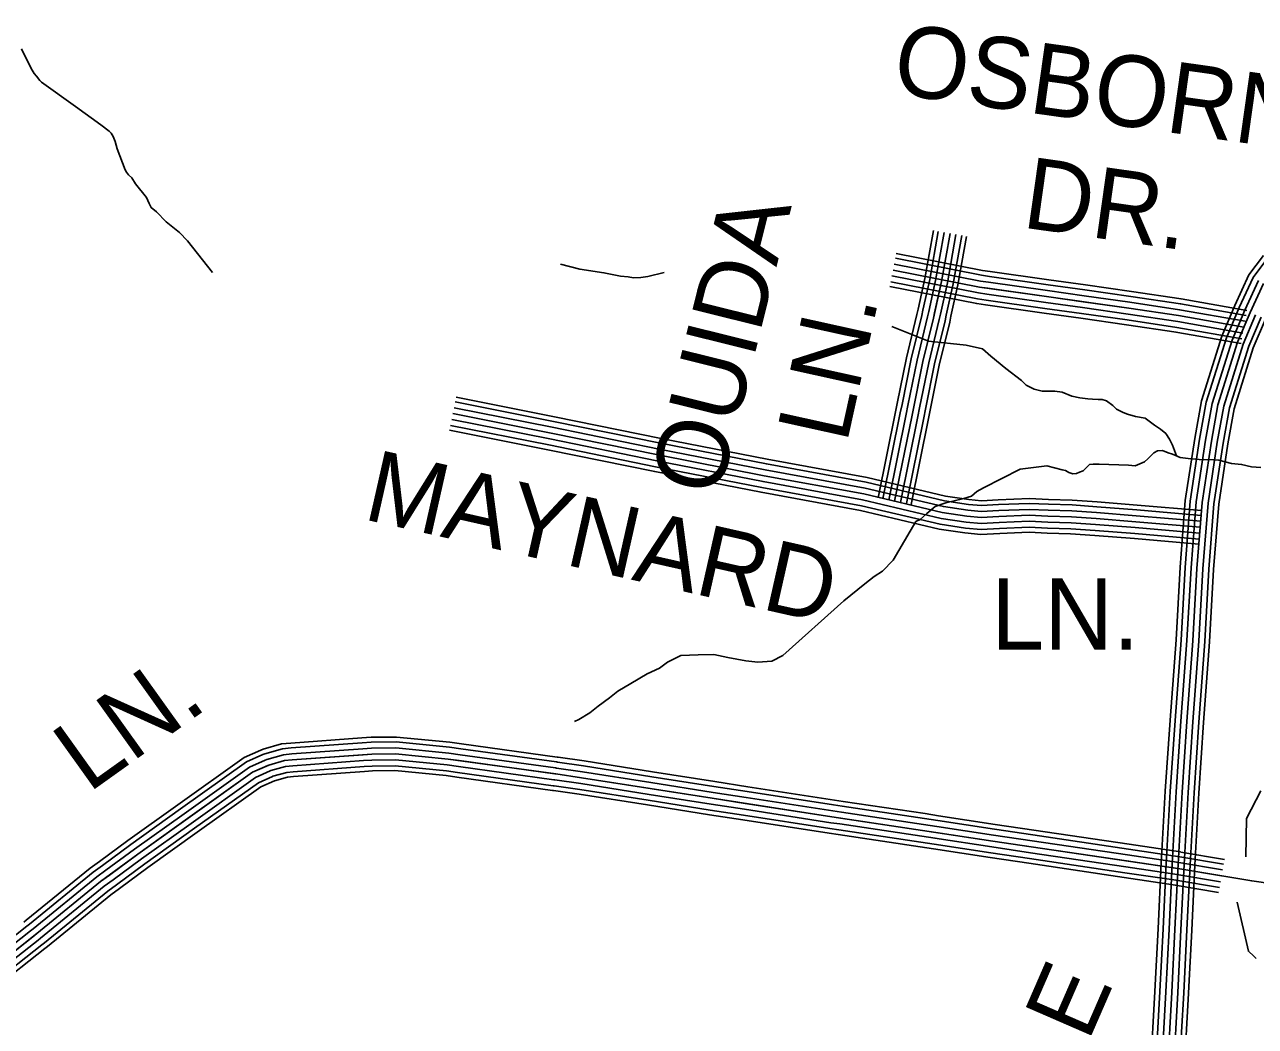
# Model space of a CAD drawing. Extents: x 1551132 to 1791609, y 378168 to 563823.
# Drawn here: x 1639796 to 1646178, y 446576 to 451773 of the extents above; entities that cross this region are included whole.
import ezdxf

# ---------------------------------------------------------------- set-up
doc = ezdxf.new("R2010")
doc.units = 0
for name, color, linetype in [('DESIGN - ROW - Right-of-Way and Easement Labels', 7, 'Continuous'), ('DESIGN - TRANSPORTATION - Text', 7, 'Continuous'), ('SURVEY - CONTOURS - Index with Text', 7, 'Continuous'), ('SURVEY - CONTROL with Text', 7, 'Continuous'), ('SURVEY - DRAINAGE - Storm Sewer', 7, 'Continuous'), ('SURVEY - TRANSPORTATION - Roads', 7, 'Continuous')]:
    doc.layers.add(name, color=color, linetype=linetype)

msp = doc.modelspace()

# ---------------------------------------------------------------- linework, layer by layer
at = {"layer": 'DESIGN - TRANSPORTATION - Text'}
for points in [[(1640770.906, 450487.881), (1640640.901, 450651.527), (1640599.427, 450694.045), (1640530.153, 450750.879), (1640480.78, 450801.489), (1640453.064, 450823.823), (1640441.33, 450845.982), (1640427.681, 450876.174), (1640370.549, 450946.893), (1640352.933, 450979.135), (1640335.108, 450993.344), (1640325.283, 451007.478), (1640317.425, 451019.578), (1640276.693, 451128.172), (1640265.135, 451166.348), (1640255.435, 451192.491), (1640245.652, 451210.624), (1640235.152, 451221.341), (1640192.203, 451253.267), (1640059.44, 451348.853), (1639883.069, 451474.964), (1639875.177, 451483.056), (1639857.445, 451505.282), (1639845.62, 451519.432), (1639835.837, 451537.566), (1639810.387, 451583.909), (1639779.146, 451648.336)], [(1642575.072, 450530.083), (1642674.661, 450504.957), (1642800.283, 450485.549), (1642885.981, 450468.582), (1642925.88, 450464.14), (1642953.796, 450459.823), (1642991.77, 450461.406), (1643027.786, 450467.023), (1643112.126, 450487.849)], [(1644293.04, 450206.8), (1644482.76, 450130.882), (1644678.072, 450110.523), (1644763.37, 450091.423), (1644806.878, 450052.897), (1644884.076, 449989.962), (1644965.274, 449926.985), (1644988.965, 449902.693), (1645030.689, 449882.209), (1645072.513, 449871.734), (1645138.42, 449871.009), (1645176.327, 449866.584), (1645226.034, 449846.008), (1645267.883, 449837.533), (1645309.757, 449831.066), (1645333.723, 449830.8), (1645363.656, 449828.466), (1645383.631, 449828.25), (1645405.53, 449821.999), (1645439.221, 449797.599), (1645458.962, 449777.357), (1645492.736, 449760.965), (1645514.619, 449752.706), (1645556.426, 449740.231), (1645606.267, 449731.672), (1645655.791, 449695.08), (1645685.532, 449674.721), (1645713.248, 449652.387), (1645732.881, 449622.136), (1645748.522, 449591.919), (1645768.896, 449535.217)], [(1646206.628, 449474.724), (1646158.737, 449479.258), (1646106.947, 449491.841), (1646055.065, 449496.425), (1646021.199, 449504.808), (1645989.333, 449513.167), (1645933.459, 449517.792), (1645905.477, 449516.092), (1645829.645, 449522.933), (1645787.754, 449527.409), (1645747.989, 449543.867), (1645726.106, 449552.118), (1645696.281, 449564.459), (1645670.299, 449562.743), (1645652.191, 449550.926), (1645619.9, 449521.242), (1645603.742, 449505.4), (1645555.56, 449483.899), (1645519.661, 449488.299), (1645367.889, 449491.974), (1645337.931, 449492.307), (1645317.94, 449490.524), (1645303.799, 449476.665), (1645285.624, 449458.84), (1645265.566, 449451.048), (1645251.517, 449445.198), (1645231.526, 449443.414), (1645211.618, 449449.64), (1645193.76, 449459.848), (1645175.827, 449464.057), (1645097.187, 449483.574), (1644958.84, 449467.29), (1644769.295, 449370.404), (1644733.129, 449350.778), (1644706.896, 449327.036), (1644666.814, 449315.461), (1644572.683, 449292.46), (1644518.534, 449273.035), (1644474.193, 449237.475), (1644439.877, 449205.808), (1644417.803, 449196.041)], [(1644417.803, 449196.041), (1644299.706, 448995.069), (1644245.132, 448937.601), (1644200.8, 448909.308)], [(1642647.986, 448156.904), (1642670.543, 448167.905), (1642726.867, 448203.331), (1642771.183, 448236.89), (1642829.59, 448280.299), (1642871.939, 448315.884), (1642940.287, 448355.185), (1643024.727, 448404.319), (1643088.975, 448433.654), (1643129.274, 448465.246), (1643167.449, 448484.855), (1643199.581, 448500.522), (1643289.504, 448503.539), (1643369.41, 448504.656), (1643443.15, 448489.83), (1643536.84, 448472.771), (1643598.688, 448466.088), (1643670.112, 448470.73), (1643727.385, 448499.981), (1644043.92, 448783.722), (1644152.442, 448871.482), (1644200.8, 448909.308)], [(1646129.262, 447455.963), (1646129.703, 447456.321), (1646132.087, 447653.768), (1646206.302, 447797.872)], [(1646182.069, 446927.441), (1646170.227, 446939.608), (1646142.595, 446966), (1646084.613, 447220.815)]]:
    msp.add_lwpolyline(points, dxfattribs=at)
at = {"layer": 'SURVEY - CONTOURS - Index with Text'}
for points in [[(1641021.407, 448009.625), (1641032.998, 448014.716), (1641128.138, 448041.617), (1641176.862, 448046.009), (1641545.42, 448072.935)], [(1641031.765, 447986.082), (1641041.715, 447990.457), (1641132.838, 448016.217), (1641178.953, 448020.375), (1641547.295, 448047.284)], [(1641545.411, 448072.935), (1641592.61, 448076.377), (1641724.049, 448077.243), (1642001.967, 448049.993), (1642061.849, 448041.693)], [(1641547.278, 448047.284), (1641593.627, 448050.668), (1641722.874, 448051.518), (1641998.942, 448024.451), (1642058.316, 448016.225)], [(1642061.824, 448041.701), (1642557.079, 447973.091)], [(1639585.807, 446842.377), (1639859.792, 447058.041), (1640190.268, 447327.24), (1640383.572, 447469.585), (1640977.458, 447894.463), (1641062.723, 447931.964), (1641144.146, 447954.982), (1641183.995, 447958.573), (1641596.093, 447988.683), (1641720.049, 447989.499), (1641991.659, 447962.866), (1642550.646, 447885.431), (1642684.401, 447866.122), (1643361.044, 447759.519), (1643981.821, 447663.467), (1644452.91, 447592.874), (1644816.201, 447537.331), (1645776.937, 447395.086)], [(1640590.209, 447725.275), (1640933.817, 447971.099), (1641021.415, 448009.625)], [(1640605.167, 447704.358), (1640946.617, 447948.631), (1641031.773, 447986.082)], [(1641044.24, 447957.698), (1641052.215, 447961.207), (1641138.488, 447985.599), (1641181.47, 447989.474), (1641549.553, 448016.367)], [(1641056.714, 447929.323), (1641062.723, 447931.964), (1641144.146, 447954.982), (1641183.995, 447958.573), (1641551.811, 447985.449)], [(1641549.536, 448016.367), (1641594.86, 448019.675), (1641721.466, 448020.509), (1641995.301, 447993.658), (1642054.066, 447985.516)], [(1641551.794, 447985.449), (1641596.093, 447988.683), (1641720.049, 447989.499), (1641991.659, 447962.866), (1642049.808, 447954.807)], [(1642054.041, 447985.525), (1642549.296, 447916.915)], [(1642058.299, 448016.234), (1642553.554, 447947.624)], [(1640623.208, 447679.149), (1640962.033, 447921.547), (1641044.248, 447957.707)], [(1640641.241, 447653.932), (1640977.458, 447894.463), (1641056.731, 447929.331)], [(1641069.189, 447900.947), (1641073.231, 447902.722), (1641149.804, 447924.364), (1641186.52, 447927.673), (1641554.069, 447954.532)], [(1641081.664, 447872.563), (1641083.73, 447873.471), (1641155.454, 447893.747), (1641189.036, 447896.772), (1641556.328, 447923.614)], [(1641554.053, 447954.532), (1641597.327, 447957.69), (1641718.632, 447958.49), (1641988.018, 447932.073), (1642045.55, 447924.098)], [(1641556.311, 447923.614), (1641598.56, 447926.698), (1641717.224, 447927.481), (1641984.376, 447901.281), (1642041.3, 447893.389)], [(1642045.541, 447924.106), (1642540.796, 447855.496)], [(1642049.791, 447954.815), (1642545.046, 447886.206)], [(1642549.263, 447916.915), (1642554.979, 447916.123), (1642689.026, 447896.773), (1643044.034, 447840.846)], [(1642553.504, 447947.624), (1642559.312, 447946.824), (1642693.651, 447927.432), (1643048.859, 447871.464)], [(1642557.021, 447973.1), (1642562.904, 447972.291), (1642697.493, 447952.857), (1643052.859, 447896.873)], [(1640659.274, 447628.714), (1640992.883, 447867.379), (1641069.214, 447900.955)], [(1640677.315, 447603.505), (1641008.299, 447840.295), (1641081.689, 447872.579)], [(1640691.689, 447583.405), (1641020.599, 447818.703), (1641091.639, 447849.954)], [(1641091.614, 447849.937), (1641092.105, 447850.154), (1641159.97, 447869.338), (1641191.045, 447872.138), (1641558.128, 447898.964)], [(1641558.103, 447898.964), (1641599.535, 447901.98), (1641716.091, 447902.756), (1641981.476, 447876.73), (1642037.908, 447868.913)], [(1642037.891, 447868.913), (1642533.146, 447800.303)], [(1642041.283, 447893.397), (1642536.538, 447824.787)], [(1642540.796, 447855.496), (1642546.313, 447854.738), (1642679.776, 447835.471), (1643034.385, 447779.595)], [(1642545.029, 447886.206), (1642550.646, 447885.431), (1642684.401, 447866.122), (1643039.209, 447810.221)], [(1643048.843, 447871.472), (1643370.61, 447820.779), (1643542.639, 447794.154)], [(1643052.843, 447896.881), (1643374.577, 447846.188), (1643546.573, 447819.571)], [(1642533.18, 447800.303), (1642538.521, 447799.562), (1642671.46, 447780.37), (1643025.718, 447724.56)], [(1642536.555, 447824.787), (1642541.98, 447824.037), (1642675.151, 447804.812), (1643029.56, 447748.977)], [(1643039.193, 447810.229), (1643361.044, 447759.519), (1643533.156, 447732.885)], [(1643044.018, 447840.855), (1643365.827, 447790.145), (1643537.898, 447763.52)], [(1643542.623, 447794.17), (1643991.154, 447724.76), (1644036.478, 447717.969)], [(1643546.556, 447819.579), (1643995.029, 447750.186), (1644040.294, 447743.403)], [(1640184.085, 447431.617), (1640332.048, 447540.579), (1640590.225, 447725.284)], [(1643025.701, 447724.568), (1643347.669, 447673.842), (1643519.898, 447647.183)], [(1643029.543, 447748.986), (1643351.477, 447698.259), (1643523.673, 447671.617)], [(1643034.368, 447779.603), (1643356.26, 447728.894), (1643528.415, 447702.251)], [(1643533.14, 447732.894), (1643981.821, 447663.467), (1644027.286, 447656.65)], [(1643537.881, 447763.528), (1643986.487, 447694.118), (1644031.886, 447687.31)], [(1644040.269, 447743.411), (1644466.034, 447679.601), (1644534.966, 447669.068)], [(1640199.326, 447410.909), (1640347.156, 447519.761), (1640605.183, 447704.366)], [(1640217.709, 447385.95), (1640365.364, 447494.677), (1640623.224, 447679.157)], [(1643523.656, 447671.617), (1643972.487, 447602.174), (1644018.095, 447595.332)], [(1643528.398, 447702.26), (1643977.154, 447632.816), (1644022.686, 447625.991)], [(1644027.27, 447656.659), (1644452.91, 447592.874), (1644521.708, 447582.357)], [(1644031.861, 447687.318), (1644457.551, 447623.525), (1644526.391, 447613)], [(1644036.461, 447717.977), (1644462.184, 447654.176), (1644531.074, 447643.65)], [(1644534.949, 447669.068), (1644829.251, 447624.075), (1645028.929, 447594.516)], [(1640236.092, 447360.982), (1640383.572, 447469.585), (1640641.257, 447653.94)], [(1640254.475, 447336.015), (1640401.78, 447444.493), (1640659.29, 447628.723)], [(1640272.857, 447311.056), (1640419.987, 447419.409), (1640677.331, 447603.514)], [(1643519.881, 447647.192), (1643968.763, 447577.74), (1644014.428, 447570.89)], [(1644018.078, 447595.34), (1644443.635, 447531.572), (1644512.341, 447521.064)], [(1644022.678, 447626), (1644448.268, 447562.223), (1644517.025, 447551.715)], [(1644526.374, 447613), (1644820.809, 447567.99), (1645020.621, 447538.406)], [(1644531.058, 447643.65), (1644825.426, 447598.641), (1645025.163, 447569.074)], [(1645028.913, 447594.516), (1645523.509, 447521.289)], [(1640287.507, 447291.155), (1640434.512, 447399.4), (1640691.714, 447583.413)], [(1644014.42, 447570.898), (1644439.935, 447507.13), (1644508.608, 447496.63)], [(1644517.008, 447551.715), (1644811.593, 447506.672), (1645011.538, 447477.071)], [(1644521.691, 447582.357), (1644816.201, 447537.331), (1645016.08, 447507.739)], [(1645020.605, 447538.406), (1645515.201, 447465.18)], [(1645025.146, 447569.074), (1645519.743, 447495.847)], [(1644508.583, 447496.638), (1644803.301, 447451.579), (1645003.38, 447421.953)], [(1644512.325, 447521.064), (1644806.976, 447476.021), (1645006.996, 447446.404)], [(1645011.521, 447477.071), (1645506.118, 447403.845)], [(1645016.063, 447507.739), (1645510.66, 447434.512)], [(1645515.185, 447465.18), (1645781.478, 447425.754)], [(1645519.726, 447495.847), (1645786.02, 447456.421)], [(1645523.493, 447521.289), (1645789.786, 447481.863)], [(1639792.302, 447116.551), (1639804.96, 447126.518), (1640136.536, 447396.608), (1640184.093, 447431.626)], [(1639808.21, 447096.342), (1639821.035, 447106.442), (1640152.285, 447376.266), (1640199.334, 447410.917)], [(1645003.363, 447421.953), (1645497.96, 447348.727)], [(1645006.98, 447446.404), (1645501.576, 447373.177)], [(1645506.101, 447403.845), (1645772.395, 447364.419)], [(1645510.643, 447434.512), (1645776.937, 447395.086)], [(1639827.384, 447071.983), (1639840.417, 447082.241), (1640171.277, 447351.757), (1640217.717, 447385.95)], [(1639846.559, 447047.624), (1639859.792, 447058.041), (1640190.268, 447327.24), (1640236.1, 447360.991)], [(1639865.734, 447023.265), (1639879.167, 447033.84), (1640209.259, 447302.722), (1640254.483, 447336.032)], [(1645497.943, 447348.727), (1645764.237, 447309.301)], [(1645501.56, 447373.177), (1645767.854, 447333.751)], [(1639884.908, 446998.906), (1639898.549, 447009.64), (1640228.25, 447278.213), (1640272.866, 447311.064)], [(1639900.191, 446979.48), (1639913.999, 446990.347), (1640243.391, 447258.663), (1640287.515, 447291.164)], [(1639418.802, 446775.841), (1639445.81, 446800.55), (1639545.958, 446889.911), (1639808.227, 447096.358)], [(1639439.735, 446752.966), (1639466.593, 446777.55), (1639565.882, 446866.144), (1639827.401, 447071.999)], [(1639460.66, 446730.099), (1639487.376, 446754.549), (1639585.807, 446842.377), (1639846.576, 447047.64)], [(1639481.584, 446707.231), (1639508.158, 446731.549), (1639605.731, 446818.609), (1639865.75, 447023.282)], [(1639502.517, 446684.356), (1639528.941, 446708.548), (1639625.656, 446794.842), (1639884.925, 446998.923)], [(1639519.2, 446666.122), (1639545.516, 446690.206), (1639641.539, 446775.892), (1639900.208, 446979.497)]]:
    msp.add_lwpolyline(points, dxfattribs=at)
at = {"layer": 'SURVEY - CONTROL with Text'}
for points in [[(1646219.836, 450574.895), (1646144.863, 450474.767), (1646071.256, 450315.421), (1646003.9, 450156.525), (1645898.469, 449821.45), (1645863.869, 449626.82), (1645814.845, 449304.519), (1645787.962, 448958.144), (1645767.146, 448581.726), (1645736.046, 448164.015), (1645711.263, 447796.963), (1645690.422, 447421.87), (1645673.889, 447083.386), (1645657.464, 446757.469), (1645634.414, 446348.984)], [(1646238.428, 450556.819), (1646167.071, 450461.525), (1646094.772, 450305.012), (1646028.057, 450147.625), (1645923.501, 449815.316), (1645889.252, 449622.636), (1645840.403, 449301.594), (1645813.62, 448956.435), (1645792.804, 448580.067), (1645761.704, 448162.198), (1645736.93, 447795.38), (1645716.105, 447420.529), (1645699.572, 447082.111), (1645683.147, 446756.103), (1645660.097, 446347.667)], [(1646193.837, 450445.558), (1646123.122, 450292.454), (1646057.182, 450136.9), (1645953.667, 449807.924), (1645919.835, 449617.586), (1645871.227, 449298.053), (1645844.553, 448954.385), (1645823.745, 448578.059), (1645792.62, 448159.998), (1645767.87, 447793.48), (1645747.062, 447418.912), (1645730.538, 447080.57), (1645714.096, 446754.444), (1645691.055, 446346.084)], [(1646220.611, 450429.591), (1646151.471, 450279.903), (1646086.306, 450126.174), (1645983.841, 449800.524), (1645950.426, 449612.544), (1645902.043, 449294.519), (1645875.485, 448952.327), (1645854.677, 448576.05), (1645823.544, 448157.806), (1645798.811, 447791.572), (1645778.02, 447417.295), (1645761.495, 447079.036), (1645745.054, 446752.794), (1645722.012, 446344.5)], [(1646220.611, 450429.591), (1646151.471, 450279.903), (1646086.306, 450126.174), (1645983.841, 449800.524), (1645950.426, 449612.544), (1645902.043, 449294.519), (1645875.485, 448952.327), (1645854.677, 448576.05), (1645823.544, 448157.806), (1645798.811, 447791.572), (1645778.02, 447417.295), (1645761.495, 447079.036), (1645745.054, 446752.794), (1645722.012, 446344.5)], [(1646179.82, 450267.353), (1646115.43, 450115.449), (1646014.016, 449793.124), (1645981.016, 449607.502), (1645932.859, 449290.986), (1645906.418, 448950.269), (1645885.61, 448574.042), (1645854.469, 448155.614), (1645829.752, 447789.663), (1645808.978, 447415.678), (1645792.453, 447077.503), (1645776.011, 446751.144), (1645752.97, 446342.917)], [(1646208.17, 450254.794), (1646144.555, 450104.724), (1646044.182, 449785.732), (1646011.599, 449602.452), (1645963.683, 449287.444), (1645937.35, 448948.219), (1645916.551, 448572.034), (1645885.385, 448153.414), (1645860.693, 447787.763), (1645839.935, 447414.062), (1645823.419, 447075.961), (1645806.961, 446749.486), (1645783.928, 446341.334)], [(1646230.769, 450244.786), (1646167.771, 450096.165), (1646068.239, 449779.832), (1646035.99, 449598.427), (1645988.249, 449284.627), (1645962.017, 448946.577), (1645941.217, 448570.434), (1645910.042, 448151.664), (1645885.368, 447786.246), (1645864.618, 447412.778), (1645848.102, 447074.736), (1645831.643, 446748.169), (1645808.619, 446340.067)]]:
    msp.add_lwpolyline(points, dxfattribs=at)
at = {"layer": 'SURVEY - DRAINAGE - Storm Sewer'}
msp.add_line((1645891.901, 447352.085), (1645891.901, 447352.085), dxfattribs=at)
at = {"layer": 'SURVEY - TRANSPORTATION - Roads'}
for points in [[(1644307.739, 449300.41), (1644398.004, 449746.222), (1644454.719, 450026.046), (1644508.885, 450249.827), (1644550.725, 450439.673), (1644595.15, 450689.572)], [(1644429.553, 450297.378), (1644464.678, 450456.799), (1644508.785, 450704.922)], [(1644454.661, 450291.844), (1644489.91, 450451.774), (1644534.109, 450700.422)], [(1644484.935, 450285.178), (1644520.318, 450445.724), (1644564.625, 450694.997)], [(1644515.21, 450278.502), (1644550.725, 450439.673), (1644595.15, 450689.572)], [(1644545.484, 450271.827), (1644581.133, 450433.623), (1644625.674, 450684.146)], [(1644575.758, 450265.161), (1644611.541, 450427.573), (1644656.19, 450678.721)], [(1644599.891, 450259.844), (1644635.79, 450422.748), (1644680.523, 450674.396)], [(1644305.423, 450530.567), (1644753.537, 450442.324), (1644794.736, 450436.465)], [(1644311.406, 450560.985), (1644758.712, 450472.899), (1644799.095, 450467.158)], [(1644316.381, 450586.219), (1644763.012, 450498.267), (1644802.72, 450492.617)], [(1644293.44, 450469.732), (1644743.171, 450381.172), (1644786.003, 450375.08)], [(1644299.431, 450500.15), (1644748.354, 450411.748), (1645095.713, 450362.363), (1645522.928, 450302.204), (1645780.438, 450263.694), (1646119.155, 450203.668)], [(1644299.431, 450500.15), (1644748.354, 450411.748), (1644790.37, 450405.773)], [(1644799.078, 450467.166), (1645104.396, 450423.757), (1645294.041, 450397.048)], [(1644802.703, 450492.625), (1645108.004, 450449.216), (1645297.633, 450422.515)], [(1644282.682, 450415.064), (1644733.863, 450326.221), (1644778.162, 450319.92)], [(1644287.457, 450439.315), (1644737.996, 450350.596), (1644781.645, 450344.388)], [(1644790.353, 450405.781), (1645095.713, 450362.363), (1645285.4, 450335.654)], [(1644794.72, 450436.473), (1645100.054, 450393.056), (1645289.725, 450366.355)], [(1645297.616, 450422.515), (1645535.527, 450389.014), (1645793.138, 450350.488)], [(1644781.628, 450344.396), (1645087.029, 450300.97), (1645276.758, 450274.261)], [(1644785.987, 450375.088), (1645091.371, 450331.671), (1645281.075, 450304.954)], [(1645285.383, 450335.654), (1645522.928, 450302.204), (1645780.163, 450263.736)], [(1645289.708, 450366.355), (1645527.377, 450332.879), (1645784.746, 450294.395)], [(1645294.025, 450397.048), (1645531.836, 450363.564), (1645789.33, 450325.054)], [(1645792.555, 450350.572), (1645794.296, 450350.322), (1646134.463, 450290.045)], [(1644321.006, 449807.873), (1644369.08, 450045.08), (1644423.42, 450269.586), (1644429.553, 450297.403)], [(1644346.205, 449802.765), (1644394.187, 450039.505), (1644448.478, 450263.794), (1644454.661, 450291.869)], [(1644376.588, 449796.606), (1644424.453, 450032.771), (1644478.677, 450256.81), (1644484.935, 450285.194)], [(1644406.97, 449790.448), (1644454.719, 450026.046), (1644508.885, 450249.827), (1644515.21, 450278.519)], [(1644437.353, 449784.29), (1644484.985, 450019.321), (1644539.092, 450242.843), (1644545.484, 450271.844)], [(1644778.145, 450319.929), (1645083.563, 450276.503), (1645273.308, 450249.785)], [(1645276.742, 450274.261), (1645514.019, 450240.844), (1645770.997, 450202.418)], [(1645281.058, 450304.954), (1645518.478, 450271.528), (1645775.58, 450233.077)], [(1645784.53, 450294.429), (1645785.338, 450294.312), (1646124.563, 450234.194)], [(1645788.913, 450325.113), (1645790.238, 450324.929), (1646129.972, 450264.72)], [(1644467.735, 449778.131), (1644515.251, 450012.587), (1644569.292, 450235.86), (1644575.758, 450265.169)], [(1644491.96, 449773.223), (1644539.384, 450007.229), (1644593.374, 450230.293), (1644599.891, 450259.852)], [(1645273.292, 450249.785), (1645510.469, 450216.385), (1645767.338, 450177.967)], [(1645775.538, 450233.077), (1646113.747, 450173.142)], [(1645780.147, 450263.736), (1645780.438, 450263.694), (1646119.155, 450203.668)], [(1645766.738, 450178.051), (1646104.022, 450118.283)], [(1645770.638, 450202.46), (1646108.339, 450142.616)], [(1642034.068, 449840.031), (1642543.097, 449738.996), (1643097.592, 449625.568), (1643647.438, 449518.34), (1644165.934, 449422.972), (1644571.441, 449327.278), (1644693.147, 449308.952), (1644758.17, 449303.035), (1644844.551, 449307.861), (1645006.256, 449314.186), (1645105.737, 449309.478), (1645228.726, 449306.277), (1645358.806, 449296.886), (1645565.184, 449280.844), (1645899.526, 449251.801)], [(1642023.218, 449785.38), (1642532.089, 449684.378), (1643086.676, 449570.933), (1643637.063, 449463.597), (1644154.493, 449368.429), (1644560.875, 449272.526), (1644686.472, 449253.609), (1644757.195, 449247.176), (1644847.193, 449252.201), (1645006.022, 449258.409), (1645103.695, 449253.793), (1645225.992, 449250.618), (1645354.639, 449241.326), (1645560.618, 449225.317), (1645894.702, 449196.292)], [(1642029.251, 449815.789), (1642538.214, 449714.762), (1643092.751, 449601.334), (1643642.838, 449494.057), (1644160.859, 449398.779), (1644566.758, 449302.985), (1644690.188, 449284.402), (1644757.737, 449278.26), (1644845.718, 449283.168), (1645006.156, 449289.444), (1645104.829, 449284.769), (1645227.517, 449281.585), (1645356.956, 449272.235), (1645563.159, 449256.21), (1645897.385, 449227.176)], [(1644221.766, 449317.819), (1644312.039, 449763.639), (1644321.006, 449807.89)], [(1644246.974, 449312.719), (1644337.238, 449758.53), (1644346.205, 449802.782)], [(1644277.356, 449306.56), (1644367.621, 449752.38), (1644376.588, 449796.623)], [(1644307.739, 449300.41), (1644398.004, 449746.222), (1644406.97, 449790.465)], [(1644338.121, 449294.26), (1644428.386, 449740.063), (1644437.353, 449784.306)], [(1644368.504, 449288.102), (1644458.769, 449733.913), (1644467.735, 449778.148)], [(1644392.729, 449283.201), (1644482.993, 449729.005), (1644491.96, 449773.239)], [(1642011.151, 449724.562), (1642519.839, 449623.593), (1643074.526, 449510.132), (1643625.53, 449402.679), (1644141.759, 449307.727), (1644549.125, 449211.591), (1644679.038, 449192.024), (1644756.112, 449185.024), (1644850.126, 449190.266), (1645005.772, 449196.358), (1645101.429, 449191.824), (1645222.959, 449188.666), (1645350.006, 449179.491), (1645555.535, 449163.516), (1645889.335, 449134.523)], [(1642017.185, 449754.971), (1642525.964, 449653.985), (1643080.601, 449540.532), (1643631.296, 449433.138), (1644148.126, 449338.078), (1644555, 449242.059), (1644682.755, 449222.817), (1644756.653, 449216.1), (1644848.659, 449221.233), (1645005.897, 449227.384), (1645102.562, 449222.809), (1645224.476, 449219.642), (1645352.323, 449210.408), (1645558.076, 449194.416), (1645892.018, 449165.408)], [(1642017.185, 449754.971), (1642525.964, 449653.985), (1643080.601, 449540.532), (1643631.296, 449433.138), (1644148.126, 449338.078), (1644555, 449242.059), (1644682.755, 449222.817), (1644756.653, 449216.1), (1644848.659, 449221.233), (1645005.897, 449227.384), (1645102.562, 449222.809), (1645224.476, 449219.642), (1645352.323, 449210.408), (1645558.076, 449194.416), (1645892.018, 449165.408)], [(1642000.11, 449668.927), (1642508.64, 449567.991), (1643063.418, 449454.514), (1643614.972, 449346.953), (1644130.11, 449252.2), (1644538.367, 449155.857), (1644672.247, 449135.689), (1644755.12, 449128.156), (1644852.818, 449133.606), (1645005.539, 449139.581), (1645099.345, 449135.14), (1645220.176, 449132.006), (1645345.764, 449122.931), (1645550.885, 449106.989), (1645884.427, 449078.014)], [(1642005.118, 449694.153), (1642513.714, 449593.208), (1643068.451, 449479.731), (1643619.755, 449372.22), (1644135.393, 449277.376), (1644543.242, 449181.132), (1644675.322, 449161.232), (1644755.57, 449153.94), (1644851.601, 449159.298), (1645005.639, 449165.324), (1645100.295, 449160.849), (1645221.434, 449157.699), (1645347.689, 449148.582), (1645552.993, 449132.623), (1645886.652, 449103.639)], [(1645791.428, 447480.588), (1646018.048, 447442.179)], [(1645782.12, 447425.654), (1646008.39, 447387.303)], [(1645787.295, 447456.213), (1646013.773, 447417.829)], [(1645771.753, 447364.519), (1645997.623, 447326.235)], [(1645776.937, 447395.086), (1646159.561, 447330.235), (1646766.422, 447242.316)], [(1645776.937, 447395.086), (1646002.998, 447356.769)], [(1645762.279, 447308.601), (1645987.782, 447270.383)], [(1645766.579, 447333.96), (1645992.232, 447295.717)]]:
    msp.add_lwpolyline(points, dxfattribs=at)

# ---------------------------------------------------------------- texts
at = {"layer": 'DESIGN - ROW - Right-of-Way and Easement Labels'}
for s, height, rotation, p in [('OSBORNE', 369.9916, 351.9851889, (1644287.616, 451417.274)), ('DR.', 369.9916, 351.9851889, (1644962.316, 450721.656)), ('  OUIDA', 370.0087, 76.0311306, (1643329.787, 449046.32)), ('LN.', 370.0088, 77.5472444, (1644059.028, 449594.926)), ('MAYNARD', 369.9921, 347.2835, (1641543.995, 449209.006)), ('LN.', 369.9913, 0.0000306, (1644807.493, 448530.407)), ('LN.', 369.9977, 35.5806472, (1640126.828, 447783.535)), ('CAMPBELLSVILLE', 370.0069, 66.4668278, (1643719.316, 442835.174))]:
    msp.add_text(s, height=height, rotation=rotation, dxfattribs=at).set_placement(p)

doc.saveas('drawing.dxf')
